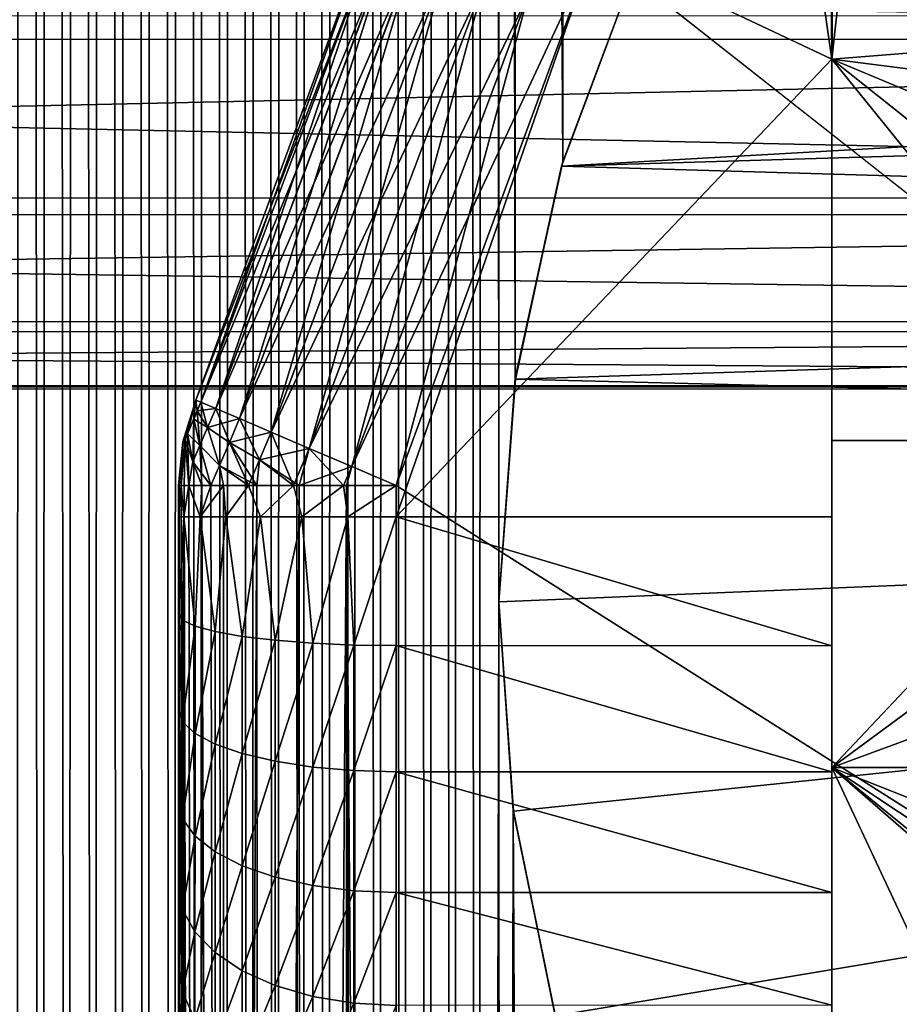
# Model space of a CAD drawing. Header units: metres. Extents: x -205 to 205, y -104 to 104.
# Tile 310 of 656: x -65.33 to -61.29, y -26.81 to -22.29. Entities that reach past the tile are written whole.
import ezdxf

# ---------------------------------------------------------------- set-up
doc = ezdxf.new("R2010")
doc.units = ezdxf.units.M
doc.layers.add('solid_01_2-CONSUMER_EHM_BOX_SW0001', color=7, linetype='CONTINUOUS')

msp = doc.modelspace()

# ---------------------------------------------------------------- linework, layer by layer
at = {"layer": 'solid_01_2-CONSUMER_EHM_BOX_SW0001'}
for points in [[(-200.010849, -74.958488), (-200.010773, 75.041512), (-0.010778, 75.04142)], [(-0.010849, -74.95858), (-200.010849, -74.958488), (-0.010778, 75.04142)], [(-63.227314, -57.825661, 1.5), (-63.18972, 57.924801, 1.5), (-63.302124, 57.875645, 1.5)], [(-63.130272, -24.958551, 1.5), (-63.18972, 57.924801, 1.5), (-63.227314, -57.825661, 1.5)], [(-63.130272, -24.958551, 1.5), (-63.130245, 25.041449, 1.5), (-63.18972, 57.924801, 1.5)], [(-63.339794, -57.777302, 1.5), (-63.302124, 57.875645, 1.5), (-63.41605, 57.828674, 1.5)], [(-63.339794, -57.777302, 1.5), (-63.227314, -57.825661, 1.5), (-63.302124, 57.875645, 1.5)], [(-63.453678, -57.731083, 1.5), (-63.41605, 57.828674, 1.5), (-63.531235, 57.783974, 1.5)], [(-63.453678, -57.731083, 1.5), (-63.339794, -57.777302, 1.5), (-63.41605, 57.828674, 1.5)], [(-63.568714, -57.687134, 1.5), (-63.531235, 57.783974, 1.5), (-63.64743, 57.74165, 1.5)], [(-63.568714, -57.687134, 1.5), (-63.453678, -57.731083, 1.5), (-63.531235, 57.783974, 1.5)], [(-63.684654, -57.645576, 1.5), (-63.64743, 57.74165, 1.5), (-63.764381, 57.701786, 1.5)], [(-63.684654, -57.645576, 1.5), (-63.568714, -57.687134, 1.5), (-63.64743, 57.74165, 1.5)], [(-63.801247, -57.606537, 1.5), (-63.764381, 57.701786, 1.5), (-63.881828, 57.664486, 1.5)], [(-63.801247, -57.606537, 1.5), (-63.684654, -57.645576, 1.5), (-63.764381, 57.701786, 1.5)], [(-64.035385, -57.536526, 1.5), (-63.999519, 57.629837, 1.5), (-64.117195, 57.597942, 1.5)], [(-64.035385, -57.536526, 1.5), (-63.91824, -57.570145, 1.5), (-63.999519, 57.629837, 1.5)], [(-63.91824, -57.570145, 1.5), (-63.881828, 57.664486, 1.5), (-63.999519, 57.629837, 1.5)], [(-63.91824, -57.570145, 1.5), (-63.801247, -57.606537, 1.5), (-63.881828, 57.664486, 1.5)], [(-64.152428, -57.505802, 1.5), (-64.117195, 57.597942, 1.5), (-64.234612, 57.56889, 1.5)], [(-64.152428, -57.505802, 1.5), (-64.035385, -57.536526, 1.5), (-64.117195, 57.597942, 1.5)], [(-64.388405, -57.452415, 1.5), (-64.352173, 57.542591, 1.5), (-64.470413, 57.518883, 1.5)], [(-64.388405, -57.452415, 1.5), (-64.269905, -57.47784, 1.5), (-64.352173, 57.542591, 1.5)], [(-64.269905, -57.47784, 1.5), (-64.234612, 57.56889, 1.5), (-64.352173, 57.542591, 1.5)], [(-64.269905, -57.47784, 1.5), (-64.152428, -57.505802, 1.5), (-64.234612, 57.56889, 1.5)], [(-64.627785, -57.409229, 1.5), (-64.589233, 57.497772, 1.5), (-64.708534, 57.479252, 1.5)], [(-64.627785, -57.409229, 1.5), (-64.507759, -57.429543, 1.5), (-64.589233, 57.497772, 1.5)], [(-64.507759, -57.429543, 1.5), (-64.470413, 57.518883, 1.5), (-64.589233, 57.497772, 1.5)], [(-64.507759, -57.429543, 1.5), (-64.388405, -57.452415, 1.5), (-64.470413, 57.518883, 1.5)], [(-64.99028, -57.363693, 1.5), (-64.948174, 57.449982, 1.5), (-65.068321, 57.439236, 1.5)], [(-64.99028, -57.363693, 1.5), (-64.869217, -57.376293, 1.5), (-64.948174, 57.449982, 1.5)], [(-64.869217, -57.376293, 1.5), (-64.828217, 57.463322, 1.5), (-64.948174, 57.449982, 1.5)], [(-64.869217, -57.376293, 1.5), (-64.748329, -57.391476, 1.5), (-64.828217, 57.463322, 1.5)], [(-64.748329, -57.391476, 1.5), (-64.708534, 57.479252, 1.5), (-64.828217, 57.463322, 1.5)], [(-64.748329, -57.391476, 1.5), (-64.627785, -57.409229, 1.5), (-64.708534, 57.479252, 1.5)], [(-65.352806, -57.341442, 1.5), (-65.308762, 57.425507, 1.5), (-65.428864, 57.422527, 1.5)], [(-65.352806, -57.341442, 1.5), (-65.232239, -57.34626, 1.5), (-65.308762, 57.425507, 1.5)], [(-65.232239, -57.34626, 1.5), (-65.188545, 57.431076, 1.5), (-65.308762, 57.425507, 1.5)], [(-65.232239, -57.34626, 1.5), (-65.111343, -57.35368, 1.5), (-65.188545, 57.431076, 1.5)], [(-65.111343, -57.35368, 1.5), (-65.068321, 57.439236, 1.5), (-65.188545, 57.431076, 1.5)], [(-65.111343, -57.35368, 1.5), (-64.99028, -57.363693, 1.5), (-65.068321, 57.439236, 1.5)], [(-43.000031, 37.541439, 75), (-62.692566, -21.952003, 75), (-43.000065, -37.458561, 75)], [(-63.130272, -24.958551, 1.5), (-63.05542, -23.931942, 1.5), (-63.130245, 25.041449, 1.5)], [(-63.05542, -23.931942, 1.5), (-63.055607, 24.013735, 1.5), (-63.130245, 25.041449, 1.5)], [(-62.837341, -22.938663, 1.5), (-62.835201, 23.015438, 1.5), (-63.055607, 24.013735, 1.5)], [(-63.05542, -23.931942, 1.5), (-62.837341, -22.938663, 1.5), (-63.055607, 24.013735, 1.5)], [(-62.837341, -22.938663, 1.5), (-62.476864, -21.98097, 1.5), (-62.835201, 23.015438, 1.5)], [(-61.601665, -22.467714, 63.099998), (-61.647289, -16.835575, 63.099998), (-61.51395, -14.217742, 63.099998)], [(-61.57655, -22.245079, 63.099998), (-61.601665, -22.467714, 63.099998), (-61.51395, -14.217742, 63.099998)], [(-61.601665, -22.467714, 63.099998), (-62.041515, -19.426908, 63.099998), (-61.647289, -16.835575, 63.099998)], [(-61.601665, -22.467714, 63.099998), (-62.69257, -21.952019, 63.099998), (-62.041515, -19.426908, 63.099998)], [(-46.50338, -22.377836, 13.282969), (-84.50338, -22.372396, 13.28297), (-84.503227, -21.306595, 10.87696)], [(-46.50338, -22.377836, 13.282969), (-84.503227, -21.306595, 10.87696), (-46.503227, -21.312035, 10.87696)], [(-64.5215, -24.031523, 64.099998), (-64.5215, -24.031523, 74), (-63.65007, -21.666704, 74)], [(-63.711449, -21.941311, 74.221428), (-63.65007, -21.666704, 74), (-64.5215, -24.031523, 74)], [(-63.65007, -21.666704, 64.099998), (-64.5215, -24.031523, 64.099998), (-63.65007, -21.666704, 74)], [(-64.498672, -24.041269, 63.878574), (-64.5215, -24.031523, 64.099998), (-63.65007, -21.666704, 64.099998)], [(-63.711422, -21.94132, 63.878452), (-64.498672, -24.041269, 63.878574), (-63.65007, -21.666704, 64.099998)], [(-63.711449, -21.941311, 74.221428), (-64.5215, -24.031523, 74), (-64.498672, -24.041269, 74.221428)], [(-63.641235, -21.9641, 74.433075), (-63.711449, -21.941311, 74.221428), (-64.498672, -24.041269, 74.221428)], [(-64.430779, -24.070251, 63.666924), (-64.498672, -24.041269, 63.878574), (-63.711422, -21.94132, 63.878452)], [(-63.641235, -21.9641, 74.433075), (-64.498672, -24.041269, 74.221428), (-64.430779, -24.070251, 74.433075)], [(-63.641186, -21.964117, 63.666813), (-64.430779, -24.070251, 63.666924), (-63.711422, -21.94132, 63.878452)], [(-63.527946, -22.00087, 74.622963), (-63.641235, -21.9641, 74.433075), (-64.430779, -24.070251, 74.433075)], [(-64.321243, -24.117016, 63.477036), (-64.430779, -24.070251, 63.666924), (-63.641186, -21.964117, 63.666813)], [(-63.527874, -22.000895, 63.47694), (-64.321243, -24.117016, 63.477036), (-63.641186, -21.964117, 63.666813)], [(-63.806458, -24.336781, 74.97493), (-63.601807, -24.424149, 75), (-62.692566, -21.952003, 75)], [(-62.995556, -22.173666, 74.97493), (-63.806458, -24.336781, 74.97493), (-62.692566, -21.952003, 75)], [(-63.601814, -24.567886, 63.099998), (-63.601807, -24.424149, 63.099998), (-62.69257, -21.952019, 63.099998)], [(-61.601665, -22.467714, 63.099998), (-63.601814, -24.567886, 63.099998), (-62.69257, -21.952019, 63.099998)], [(-43.000065, -37.458561, 75), (-62.692566, -21.952003, 75), (-63.601807, -24.424149, 75)], [(-62.995441, -22.173702, 63.125046), (-62.69257, -21.952019, 63.099998), (-63.601807, -24.424149, 63.099998)], [(-63.527946, -22.00087, 74.622963), (-64.430779, -24.070251, 74.433075), (-64.321243, -24.117016, 74.622963)], [(-63.377274, -22.049772, 74.781555), (-63.527946, -22.00087, 74.622963), (-64.321243, -24.117016, 74.622963)], [(-64.175552, -24.179213, 63.318447), (-64.321243, -24.117016, 63.477036), (-63.527874, -22.000895, 63.47694)], [(-63.377182, -22.049803, 63.318371), (-64.175552, -24.179213, 63.318447), (-63.527874, -22.000895, 63.47694)], [(-62.490791, -22.015696, 1.571667), (-62.476864, -21.98097, 1.5), (-62.837341, -22.938663, 1.5)], [(-63.377274, -22.049772, 74.781555), (-64.321243, -24.117016, 74.622963), (-64.175552, -24.179213, 74.781555)], [(-63.196789, -22.108353, 74.900871), (-63.377274, -22.049772, 74.781555), (-64.175552, -24.179213, 74.781555)], [(-64.00103, -24.253716, 63.199127), (-64.175552, -24.179213, 63.318447), (-63.377182, -22.049803, 63.318371)], [(-63.196682, -22.108387, 63.199074), (-64.00103, -24.253716, 63.199127), (-63.377182, -22.049803, 63.318371)], [(-62.843452, -22.957897, 1.571667), (-62.490791, -22.015696, 1.571667), (-62.837341, -22.938663, 1.5)], [(-62.843452, -22.957897, 1.571667), (-49.447151, -22.200897, 1.571667), (-62.490791, -22.015696, 1.571667)], [(-63.196789, -22.108353, 74.900871), (-64.175552, -24.179213, 74.781555), (-64.00103, -24.253716, 74.900871)], [(-63.196789, -22.108353, 74.900871), (-64.00103, -24.253716, 74.900871), (-62.995556, -22.173666, 74.97493)], [(-63.196682, -22.108387, 63.199074), (-63.806458, -24.336781, 63.125072), (-64.00103, -24.253716, 63.199127)], [(-63.196682, -22.108387, 63.199074), (-62.995441, -22.173702, 63.125046), (-63.806458, -24.336781, 63.125072)], [(-62.995556, -22.173666, 74.97493), (-64.00103, -24.253716, 74.900871), (-63.806458, -24.336781, 74.97493)], [(-63.806458, -24.336781, 63.125072), (-62.995441, -22.173702, 63.125046), (-63.601807, -24.424149, 63.099998)], [(-62.843452, -22.957897, 1.571667), (-46.465939, -22.466154, 1.571667), (-49.447151, -22.200897, 1.571667)], [(-46.503365, -22.27153, 31.292591), (-84.503365, -22.26609, 31.292589), (-84.503487, -23.101463, 28.797497)], [(-46.503365, -22.27153, 31.292591), (-84.503487, -23.101463, 28.797497), (-46.503483, -23.106903, 28.797499)], [(-61.601665, -22.467714, 72), (-61.601665, -22.467714, 63.099998), (-61.57655, -22.245079, 63.099998)], [(-61.601665, -22.467714, 72), (-61.57655, -22.245079, 63.099998), (-61.57655, -22.245079, 72)], [(-61.601665, -22.467714, 72), (-61.57655, -22.245079, 72), (-59.296726, -22.283669, 72)], [(-61.601665, -22.467714, 72), (-59.296726, -22.283669, 72), (-59.609226, -22.721058, 72)], [(-46.503494, -23.183683, 15.787713), (-84.503494, -23.178244, 15.787714), (-84.50338, -22.372396, 13.28297)], [(-46.503494, -23.183683, 15.787713), (-84.50338, -22.372396, 13.28297), (-46.50338, -22.377836, 13.282969)], [(-61.601665, -22.467714, 63.099998), (-61.601814, -24.568029, 63.099998), (-63.601814, -24.567886, 63.099998)], [(-62.843452, -22.957897, 1.571667), (-47.018356, -23.422529, 1.571667), (-46.465939, -22.466154, 1.571667)], [(-61.601791, -24.217714, 69), (-61.601814, -24.568029, 63.099998), (-61.601665, -22.467714, 63.099998)], [(-61.601791, -24.217714, 72), (-61.601791, -24.217714, 69), (-61.601665, -22.467714, 63.099998)], [(-61.601791, -24.217714, 72), (-61.601665, -22.467714, 63.099998), (-61.601665, -22.467714, 72)], [(-61.601791, -24.217714, 72), (-61.601665, -22.467714, 72), (-60.185089, -24.217815, 72)], [(-61.601665, -22.467714, 72), (-59.609226, -22.721058, 72), (-59.863941, -23.194233, 72)], [(-61.601665, -22.467714, 72), (-59.863941, -23.194233, 72), (-60.056915, -23.695766, 72)], [(-61.601665, -22.467714, 72), (-60.056915, -23.695766, 72), (-60.185089, -24.217815, 72)], [(-62.843452, -22.957897, 1.571667), (-62.837341, -22.938663, 1.5), (-63.05542, -23.931942, 1.5)], [(-63.054001, -23.935316, 1.571667), (-62.843452, -22.957897, 1.571667), (-63.05542, -23.931942, 1.5)], [(-63.054001, -23.935316, 1.571667), (-47.018356, -23.422529, 1.571667), (-62.843452, -22.957897, 1.571667)], [(-46.503483, -23.106903, 28.797499), (-84.503487, -23.101463, 28.797497), (-84.503563, -23.668903, 26.22806)], [(-46.503483, -23.106903, 28.797499), (-84.503563, -23.668903, 26.22806), (-46.503567, -23.674343, 26.228064)], [(-46.503571, -23.720711, 18.363434), (-84.503571, -23.715269, 18.363434), (-84.503494, -23.178244, 15.787714)], [(-46.503571, -23.720711, 18.363434), (-84.503494, -23.178244, 15.787714), (-46.503494, -23.183683, 15.787713)], [(-63.054001, -23.935316, 1.571667), (-47.685936, -24.321066, 1.571667), (-47.018356, -23.422529, 1.571667)], [(-46.503567, -23.674343, 26.228064), (-84.503563, -23.668903, 26.22806), (-84.503609, -23.962017, 23.613052)], [(-46.503567, -23.674343, 26.228064), (-84.503609, -23.962017, 23.613052), (-46.503609, -23.967457, 23.613052)], [(-46.503609, -23.98296, 20.981565), (-84.503609, -23.97752, 20.981565), (-84.503571, -23.715269, 18.363434)], [(-46.503609, -23.98296, 20.981565), (-84.503571, -23.715269, 18.363434), (-46.503571, -23.720711, 18.363434)], [(-63.054001, -23.935316, 1.571667), (-63.05542, -23.931942, 1.5), (-63.130272, -24.958551, 1.5)], [(-63.130272, -24.958551, 1.571667), (-63.054001, -23.935316, 1.571667), (-63.130272, -24.958551, 1.5)], [(-63.130272, -24.958551, 1.571667), (-47.685936, -24.321066, 1.571667), (-63.054001, -23.935316, 1.571667)], [(-46.503609, -23.967457, 23.613052), (-84.503609, -23.962017, 23.613052), (-84.503609, -23.97752, 20.981565)], [(-46.503609, -23.967457, 23.613052), (-84.503609, -23.97752, 20.981565), (-46.503609, -23.98296, 20.981565)], [(-64.583939, -24.241001, 64.056801), (-64.5215, -24.031523, 64.099998), (-64.570961, -24.210594, 63.976982)], [(-64.58152, -24.223736, 64.099998), (-64.5215, -24.031523, 64.099998), (-64.583939, -24.241001, 64.056801)], [(-64.58152, -24.223736, 64.099998), (-64.5215, -24.031523, 74), (-64.5215, -24.031523, 64.099998)], [(-64.58152, -24.223736, 74), (-64.5215, -24.031523, 74), (-64.58152, -24.223736, 64.099998)], [(-64.570961, -24.210594, 74.123016), (-64.5215, -24.031523, 74), (-64.58152, -24.223736, 74)], [(-64.56015, -24.185268, 74.15657), (-64.5215, -24.031523, 74), (-64.570961, -24.210594, 74.123016)], [(-64.570961, -24.210594, 63.976982), (-64.5215, -24.031523, 64.099998), (-64.531944, -24.1192, 63.895428)], [(-64.515633, -24.080997, 74.217171), (-64.5215, -24.031523, 74), (-64.56015, -24.185268, 74.15657)], [(-64.531944, -24.1192, 63.895428), (-64.5215, -24.031523, 64.099998), (-64.498672, -24.041269, 63.878574)], [(-64.531944, -24.1192, 63.895428), (-64.498672, -24.041269, 63.878574), (-64.467957, -24.157339, 63.677402)], [(-64.498672, -24.041269, 74.221428), (-64.5215, -24.031523, 74), (-64.515633, -24.080997, 74.217171)], [(-64.498672, -24.041269, 74.221428), (-64.515633, -24.080997, 74.217171), (-64.430779, -24.070251, 74.433075)], [(-64.467957, -24.157339, 63.677402), (-64.498672, -24.041269, 63.878574), (-64.430779, -24.070251, 63.666924)], [(-64.515633, -24.080997, 74.217171), (-64.56015, -24.185268, 74.15657), (-64.503342, -24.240211, 74.39167)], [(-64.515633, -24.080997, 74.217171), (-64.467957, -24.157339, 74.4226), (-64.430779, -24.070251, 74.433075)], [(-64.515633, -24.080997, 74.217171), (-64.503342, -24.240211, 74.39167), (-64.467957, -24.157339, 74.4226)], [(-64.467957, -24.157339, 63.677402), (-64.430779, -24.070251, 63.666924), (-64.367973, -24.226482, 63.488514)], [(-64.430779, -24.070251, 74.433075), (-64.467957, -24.157339, 74.4226), (-64.321243, -24.117016, 74.622963)], [(-64.367973, -24.226482, 63.488514), (-64.430779, -24.070251, 63.666924), (-64.321243, -24.117016, 63.477036)], [(-64.570961, -24.210594, 63.976982), (-64.531944, -24.1192, 63.895428), (-64.53521, -24.314859, 63.758217)], [(-64.531944, -24.1192, 63.895428), (-64.503342, -24.240211, 63.708332), (-64.53521, -24.314859, 63.758217)], [(-64.531944, -24.1192, 63.895428), (-64.467957, -24.157339, 63.677402), (-64.503342, -24.240211, 63.708332)], [(-64.467957, -24.157339, 74.4226), (-64.367973, -24.226482, 74.611488), (-64.321243, -24.117016, 74.622963)], [(-64.367973, -24.226482, 63.488514), (-64.321243, -24.117016, 63.477036), (-64.229416, -24.305387, 63.330585)], [(-64.321243, -24.117016, 74.622963), (-64.367973, -24.226482, 74.611488), (-64.175552, -24.179213, 74.781555)], [(-64.229416, -24.305387, 63.330585), (-64.321243, -24.117016, 63.477036), (-64.175552, -24.179213, 63.318447)], [(-64.503342, -24.240211, 63.708332), (-64.467957, -24.157339, 63.677402), (-64.412979, -24.331915, 63.522518)], [(-64.467957, -24.157339, 74.4226), (-64.503342, -24.240211, 74.39167), (-64.412979, -24.331915, 74.577484)], [(-64.467957, -24.157339, 63.677402), (-64.367973, -24.226482, 63.488514), (-64.412979, -24.331915, 63.522518)], [(-64.467957, -24.157339, 74.4226), (-64.412979, -24.331915, 74.577484), (-64.367973, -24.226482, 74.611488)], [(-64.367973, -24.226482, 74.611488), (-64.229416, -24.305387, 74.769417), (-64.175552, -24.179213, 74.781555)], [(-64.229416, -24.305387, 63.330585), (-64.175552, -24.179213, 63.318447), (-64.073807, -24.424116, 63.218403)], [(-64.175552, -24.179213, 74.781555), (-64.229416, -24.305387, 74.769417), (-64.00103, -24.253716, 74.900871)], [(-64.073807, -24.424116, 63.218403), (-64.175552, -24.179213, 63.318447), (-64.00103, -24.253716, 63.199127)], [(-64.58152, -24.223736, 74), (-64.601807, -24.424078, 64.099998), (-64.601807, -24.424078, 74)], [(-64.58152, -24.223736, 64.099998), (-64.583939, -24.241001, 64.056801), (-64.601807, -24.424078, 64.099998)], [(-64.58152, -24.223736, 74), (-64.58152, -24.223736, 64.099998), (-64.601807, -24.424078, 64.099998)], [(-64.598526, -24.424078, 74.080902), (-64.58152, -24.223736, 74), (-64.601807, -24.424078, 74)], [(-64.58152, -24.223736, 74), (-64.598526, -24.424078, 74.080902), (-64.589485, -24.424078, 74.156464)], [(-64.570961, -24.210594, 63.976982), (-64.554886, -24.42408, 63.797279), (-64.589485, -24.424078, 63.943535)], [(-64.583939, -24.241001, 64.056801), (-64.570961, -24.210594, 63.976982), (-64.589485, -24.424078, 63.943535)], [(-64.570961, -24.210594, 74.123016), (-64.589485, -24.424078, 74.156464), (-64.575058, -24.42408, 74.229752)], [(-64.570961, -24.210594, 74.123016), (-64.58152, -24.223736, 74), (-64.589485, -24.424078, 74.156464)], [(-64.570961, -24.210594, 74.123016), (-64.575058, -24.42408, 74.229752), (-64.554886, -24.42408, 74.302719)], [(-64.56015, -24.185268, 74.15657), (-64.570961, -24.210594, 74.123016), (-64.554886, -24.42408, 74.302719)], [(-64.570961, -24.210594, 63.976982), (-64.53521, -24.314859, 63.758217), (-64.554886, -24.42408, 63.797279)], [(-64.56015, -24.185268, 74.15657), (-64.554886, -24.42408, 74.302719), (-64.53521, -24.314859, 74.341782)], [(-64.56015, -24.185268, 74.15657), (-64.53521, -24.314859, 74.341782), (-64.503342, -24.240211, 74.39167)], [(-61.601898, -25.717714, 69), (-61.601814, -24.568029, 63.099998), (-61.601791, -24.217714, 69)], [(-61.601898, -25.717714, 69), (-61.601791, -24.217714, 69), (-60.185089, -24.217815, 68.423553)], [(-61.601898, -25.717714, 69), (-60.185089, -24.217815, 68.423553), (-60.244434, -24.717257, 68.447685)], [(-61.601791, -24.217714, 72), (-60.185089, -24.217815, 68.423553), (-61.601791, -24.217714, 69)], [(-61.601791, -24.217714, 72), (-60.185089, -24.217815, 72), (-60.185089, -24.217815, 68.423553)], [(-64.598526, -24.424078, 64.019096), (-64.601807, -24.424078, 64.099998), (-64.583939, -24.241001, 64.056801)], [(-64.589485, -24.424078, 63.943535), (-64.598526, -24.424078, 64.019096), (-64.583939, -24.241001, 64.056801)], [(-64.493919, -24.424086, 63.648193), (-64.53521, -24.314859, 63.758217), (-64.503342, -24.240211, 63.708332)], [(-64.503342, -24.240211, 74.39167), (-64.53521, -24.314859, 74.341782), (-64.453079, -24.424088, 74.524727)], [(-64.503342, -24.240211, 63.708332), (-64.412979, -24.331915, 63.522518), (-64.453079, -24.424088, 63.575275)], [(-64.493919, -24.424086, 63.648193), (-64.503342, -24.240211, 63.708332), (-64.453079, -24.424088, 63.575275)], [(-64.503342, -24.240211, 74.39167), (-64.453079, -24.424088, 74.524727), (-64.412979, -24.331915, 74.577484)], [(-64.412979, -24.331915, 63.522518), (-64.367973, -24.226482, 63.488514), (-64.280418, -24.424101, 63.365501)], [(-64.367973, -24.226482, 74.611488), (-64.412979, -24.331915, 74.577484), (-64.241936, -24.424103, 74.768265)], [(-64.367973, -24.226482, 63.488514), (-64.229416, -24.305387, 63.330585), (-64.280418, -24.424101, 63.365501)], [(-64.367973, -24.226482, 74.611488), (-64.241936, -24.424103, 74.768265), (-64.229416, -24.305387, 74.769417)], [(-64.229416, -24.305387, 74.769417), (-64.04734, -24.424118, 74.895264), (-64.00103, -24.253716, 74.900871)], [(-64.073807, -24.424116, 63.218403), (-64.00103, -24.253716, 63.199127), (-63.843777, -24.424131, 63.129715)], [(-64.00103, -24.253716, 74.900871), (-64.04734, -24.424118, 74.895264), (-63.806458, -24.336781, 74.97493)], [(-63.843777, -24.424131, 63.129715), (-64.00103, -24.253716, 63.199127), (-63.806458, -24.336781, 63.125072)], [(-64.493919, -24.424086, 63.648193), (-64.554886, -24.42408, 63.797279), (-64.53521, -24.314859, 63.758217)], [(-64.53521, -24.314859, 74.341782), (-64.554886, -24.42408, 74.302719), (-64.493919, -24.424086, 74.451805)], [(-64.53521, -24.314859, 74.341782), (-64.493919, -24.424086, 74.451805), (-64.453079, -24.424088, 74.524727)], [(-64.280418, -24.424101, 63.365501), (-64.229416, -24.305387, 63.330585), (-64.073807, -24.424116, 63.218403)], [(-64.229416, -24.305387, 74.769417), (-64.241936, -24.424103, 74.768265), (-64.04734, -24.424118, 74.895264)], [(-64.395149, -24.424091, 63.491222), (-64.453079, -24.424088, 63.575275), (-64.412979, -24.331915, 63.522518)], [(-64.412979, -24.331915, 74.577484), (-64.453079, -24.424088, 74.524727), (-64.395149, -24.424091, 74.60878)], [(-64.395149, -24.424091, 63.491222), (-64.412979, -24.331915, 63.522518), (-64.280418, -24.424101, 63.365501)], [(-64.412979, -24.331915, 74.577484), (-64.395149, -24.424091, 74.60878), (-64.241936, -24.424103, 74.768265)], [(-64.04734, -24.424118, 74.895264), (-63.830971, -24.424133, 74.973389), (-63.806458, -24.336781, 74.97493)], [(-63.843777, -24.424131, 63.129715), (-63.806458, -24.336781, 63.125072), (-63.601807, -24.424149, 63.099998)], [(-63.806458, -24.336781, 74.97493), (-63.830971, -24.424133, 74.973389), (-63.601807, -24.424149, 75)], [(-63.063656, -25.918255, 1.571667), (-47.685936, -24.321066, 1.571667), (-63.130272, -24.958551, 1.571667)], [(-62.871479, -26.857885, 1.571667), (-47.685936, -24.321066, 1.571667), (-63.063656, -25.918255, 1.571667)], [(-62.55426, -27.763144, 1.571667), (-47.685936, -24.321066, 1.571667), (-62.871479, -26.857885, 1.571667)], [(-62.117027, -28.618027, 1.571667), (-47.685936, -24.321066, 1.571667), (-62.55426, -27.763144, 1.571667)], [(-61.569054, -29.407442, 1.571667), (-47.685936, -24.321066, 1.571667), (-62.117027, -28.618027, 1.571667)], [(-60.918617, -30.115208, 1.571667), (-47.685936, -24.321066, 1.571667), (-61.569054, -29.407442, 1.571667)], [(-64.603973, -54.567497, 70), (-64.603973, -54.567497, 74), (-64.601807, -24.424078, 74)], [(-64.578896, -54.567501, 74.222519), (-64.601807, -24.424078, 74), (-64.603973, -54.567497, 74)], [(-64.602448, -33.367184, 70), (-64.603973, -54.567497, 70), (-64.601807, -24.424078, 74)], [(-64.602394, -32.632153, 69.946754), (-64.602448, -33.367184, 70), (-64.601807, -24.424078, 74)], [(-64.602341, -31.911745, 69.78791), (-64.602394, -32.632153, 69.946754), (-64.601807, -24.424078, 74)], [(-64.602295, -31.221788, 69.526802), (-64.602341, -31.911745, 69.78791), (-64.601807, -24.424078, 74)], [(-64.602249, -30.576723, 69.168877), (-64.602295, -31.221788, 69.526802), (-64.601807, -24.424078, 74)], [(-64.602203, -29.990046, 68.721642), (-64.602249, -30.576723, 69.168877), (-64.601807, -24.424078, 74)], [(-64.602165, -29.476416, 68.197258), (-64.602203, -29.990046, 68.721642), (-64.601807, -24.424078, 74)], [(-64.602165, -29.476416, 68.197258), (-64.601807, -24.424078, 74), (-64.601982, -26.932791, 65.195786)], [(-64.601807, -24.424078, 74), (-64.601959, -26.620619, 64.877068), (-64.601982, -26.932791, 65.195786)], [(-64.601807, -24.424078, 74), (-64.601959, -26.553452, 64.819412), (-64.601959, -26.620619, 64.877068)], [(-64.601807, -24.424078, 74), (-64.601936, -26.264004, 64.605209), (-64.601959, -26.553452, 64.819412)], [(-64.601807, -24.424078, 74), (-64.601929, -26.111229, 64.511536), (-64.601936, -26.264004, 64.605209)], [(-64.601807, -24.424078, 74), (-64.601906, -25.871878, 64.387634), (-64.601929, -26.111229, 64.511536)], [(-64.601807, -24.424078, 74), (-64.601891, -25.620981, 64.284386), (-64.601906, -25.871878, 64.387634)], [(-64.601807, -24.424078, 74), (-64.601875, -25.452463, 64.228912), (-64.601891, -25.620981, 64.284386)], [(-64.601807, -24.424078, 74), (-64.601852, -25.100197, 64.146065), (-64.601875, -25.452463, 64.228912)], [(-64.601807, -24.424078, 74), (-64.601845, -25.014563, 64.132355), (-64.601852, -25.100197, 64.146065)], [(-64.601807, -24.424078, 74), (-64.601814, -24.567814, 64.099998), (-64.601845, -25.014563, 64.132355)], [(-64.601807, -24.424078, 74), (-64.601807, -24.424078, 64.099998), (-64.601814, -24.567814, 64.099998)], [(-64.598526, -24.424078, 64.019096), (-64.601814, -24.567814, 64.099998), (-64.601807, -24.424078, 64.099998)], [(-64.576744, -24.567816, 63.87748), (-64.601814, -24.567814, 64.099998), (-64.589485, -24.424078, 63.943535)], [(-64.589485, -24.424078, 63.943535), (-64.601814, -24.567814, 64.099998), (-64.598526, -24.424078, 64.019096)], [(-64.578896, -54.567501, 74.222519), (-64.598526, -24.424078, 74.080902), (-64.601807, -24.424078, 74)], [(-64.578896, -54.567501, 74.222519), (-64.589485, -24.424078, 74.156464), (-64.598526, -24.424078, 74.080902)], [(-64.575058, -24.42408, 63.870251), (-64.589485, -24.424078, 63.943535), (-64.554886, -24.42408, 63.797279)], [(-64.576744, -24.567816, 63.87748), (-64.589485, -24.424078, 63.943535), (-64.575058, -24.42408, 63.870251)], [(-64.578896, -54.567501, 74.222519), (-64.575058, -24.42408, 74.229752), (-64.589485, -24.424078, 74.156464)], [(-64.578896, -54.567501, 74.222519), (-64.504845, -54.567505, 74.43409), (-64.575058, -24.42408, 74.229752)], [(-64.576744, -24.567816, 63.87748), (-64.575058, -24.42408, 63.870251), (-64.554886, -24.42408, 63.797279)], [(-64.576744, -24.567816, 63.87748), (-64.554886, -24.42408, 63.797279), (-64.502785, -24.567822, 63.666115)], [(-64.504845, -54.567505, 74.43409), (-64.554886, -24.42408, 74.302719), (-64.575058, -24.42408, 74.229752)], [(-64.502785, -24.567822, 63.666115), (-64.554886, -24.42408, 63.797279), (-64.493919, -24.424086, 63.648193)], [(-64.504845, -54.567505, 74.43409), (-64.493919, -24.424086, 74.451805), (-64.554886, -24.42408, 74.302719)], [(-64.504845, -54.567505, 74.43409), (-64.385521, -54.567516, 74.62384), (-64.493919, -24.424086, 74.451805)], [(-64.502785, -24.567822, 63.666115), (-64.493919, -24.424086, 63.648193), (-64.453079, -24.424088, 63.575275)], [(-64.502785, -24.567822, 63.666115), (-64.453079, -24.424088, 63.575275), (-64.395149, -24.424091, 63.491222)], [(-64.502785, -24.567822, 63.666115), (-64.395149, -24.424091, 63.491222), (-64.383644, -24.567829, 63.476509)], [(-64.385521, -54.567516, 74.62384), (-64.453079, -24.424088, 74.524727), (-64.493919, -24.424086, 74.451805)], [(-64.385521, -54.567516, 74.62384), (-64.395149, -24.424091, 74.60878), (-64.453079, -24.424088, 74.524727)], [(-64.383644, -24.567829, 63.476509), (-64.395149, -24.424091, 63.491222), (-64.280418, -24.424101, 63.365501)], [(-64.385521, -54.567516, 74.62384), (-64.241936, -24.424103, 74.768265), (-64.395149, -24.424091, 74.60878)], [(-64.385521, -54.567516, 74.62384), (-64.226936, -54.567528, 74.782249), (-64.241936, -24.424103, 74.768265)], [(-64.383644, -24.567829, 63.476509), (-64.280418, -24.424101, 63.365501), (-64.225304, -24.567841, 63.318169)], [(-64.225304, -24.567841, 63.318169), (-64.280418, -24.424101, 63.365501), (-64.073807, -24.424116, 63.218403)], [(-64.226936, -54.567528, 74.782249), (-64.04734, -24.424118, 74.895264), (-64.241936, -24.424103, 74.768265)], [(-64.226936, -54.567528, 74.782249), (-64.037048, -54.567539, 74.90136), (-64.04734, -24.424118, 74.895264)], [(-64.225304, -24.567841, 63.318169), (-64.073807, -24.424116, 63.218403), (-64.035698, -24.567856, 63.199032)], [(-64.035698, -24.567856, 63.199032), (-64.073807, -24.424116, 63.218403), (-63.843777, -24.424131, 63.129715)], [(-64.037048, -54.567539, 74.90136), (-63.830971, -24.424133, 74.973389), (-64.04734, -24.424118, 74.895264)], [(-64.037048, -54.567539, 74.90136), (-63.825397, -54.567554, 74.975174), (-63.830971, -24.424133, 74.973389)], [(-64.035698, -24.567856, 63.199032), (-63.843777, -24.424131, 63.129715), (-63.824337, -24.567869, 63.125072)], [(-63.824337, -24.567869, 63.125072), (-63.843777, -24.424131, 63.129715), (-63.601807, -24.424149, 63.099998)], [(-63.830971, -24.424133, 74.973389), (-63.60397, -54.56757, 75), (-63.601807, -24.424149, 75)], [(-63.825397, -54.567554, 74.975174), (-63.60397, -54.56757, 75), (-63.830971, -24.424133, 74.973389)], [(-63.824337, -24.567869, 63.125072), (-63.601807, -24.424149, 63.099998), (-63.601814, -24.567886, 63.099998)], [(-43.000065, -37.458561, 75), (-63.601807, -24.424149, 75), (-63.60397, -54.56757, 75)], [(-64.576744, -24.567816, 63.87748), (-64.601845, -25.014563, 64.132355), (-64.601814, -24.567814, 64.099998)], [(-64.576744, -24.567816, 63.87748), (-64.582634, -25.042725, 63.939312), (-64.601845, -25.014563, 64.132355)], [(-64.576744, -24.567816, 63.87748), (-64.525734, -25.069767, 63.753677), (-64.582634, -25.042725, 63.939312)], [(-64.576744, -24.567816, 63.87748), (-64.502785, -24.567822, 63.666115), (-64.525734, -25.069767, 63.753677)], [(-64.502785, -24.567822, 63.666115), (-64.433319, -25.09469, 63.582596), (-64.525734, -25.069767, 63.753677)], [(-64.502785, -24.567822, 63.666115), (-64.383644, -24.567829, 63.476509), (-64.433319, -25.09469, 63.582596)], [(-64.383644, -24.567829, 63.476509), (-64.30896, -25.116539, 63.432644), (-64.433319, -25.09469, 63.582596)], [(-64.383644, -24.567829, 63.476509), (-64.225304, -24.567841, 63.318169), (-64.30896, -25.116539, 63.432644)], [(-64.225304, -24.567841, 63.318169), (-64.157425, -25.134474, 63.309578), (-64.30896, -25.116539, 63.432644)], [(-64.225304, -24.567841, 63.318169), (-64.035698, -24.567856, 63.199032), (-64.157425, -25.134474, 63.309578)], [(-64.035698, -24.567856, 63.199032), (-63.984539, -25.147806, 63.218132), (-64.157425, -25.134474, 63.309578)], [(-64.035698, -24.567856, 63.199032), (-63.824337, -24.567869, 63.125072), (-63.984539, -25.147806, 63.218132)], [(-63.824337, -24.567869, 63.125072), (-63.796947, -25.156021, 63.161819), (-63.984539, -25.147806, 63.218132)], [(-63.824337, -24.567869, 63.125072), (-63.601814, -24.567886, 63.099998), (-63.796947, -25.156021, 63.161819)], [(-63.796947, -25.156021, 63.161819), (-63.601814, -24.567886, 63.099998), (-63.601856, -25.158804, 63.142807)], [(-63.601856, -25.158804, 63.142807), (-63.601814, -24.567886, 63.099998), (-61.601856, -25.159117, 63.142838)], [(-61.601856, -25.159117, 63.142838), (-63.601814, -24.567886, 63.099998), (-61.601814, -24.568029, 63.099998)], [(-61.601856, -25.159117, 63.142838), (-61.601814, -24.568029, 63.099998), (-61.601898, -25.717714, 69)], [(-61.601898, -25.717714, 69), (-60.244434, -24.717257, 68.447685), (-60.244469, -25.218369, 68.447685)], [(-63.227314, -57.825661, 1.5), (-63.116493, -57.876038, 1.5), (-63.130272, -24.958551, 1.5)], [(-63.064411, -25.916346, 1.5), (-63.130272, -24.958551, 1.5), (-63.116493, -57.876038, 1.5)], [(-63.130272, -24.958551, 1.571667), (-63.130272, -24.958551, 1.5), (-63.064411, -25.916346, 1.5)], [(-63.063656, -25.918255, 1.571667), (-63.130272, -24.958551, 1.571667), (-63.064411, -25.916346, 1.5)], [(-64.582634, -25.042725, 63.939312), (-64.601852, -25.100197, 64.146065), (-64.601845, -25.014563, 64.132355)], [(-64.582634, -25.042725, 63.939312), (-64.601875, -25.452463, 64.228912), (-64.601852, -25.100197, 64.146065)], [(-64.582634, -25.042725, 63.939312), (-64.582664, -25.508175, 64.041939), (-64.601875, -25.452463, 64.228912)], [(-64.582634, -25.042725, 63.939312), (-64.525734, -25.069767, 63.753677), (-64.582664, -25.508175, 64.041939)], [(-64.525734, -25.069767, 63.753677), (-64.525764, -25.561714, 63.862148), (-64.582664, -25.508175, 64.041939)], [(-64.525734, -25.069767, 63.753677), (-64.433319, -25.09469, 63.582596), (-64.525764, -25.561714, 63.862148)], [(-64.433319, -25.09469, 63.582596), (-64.433357, -25.611059, 63.696449), (-64.525764, -25.561714, 63.862148)], [(-64.433319, -25.09469, 63.582596), (-64.30896, -25.116539, 63.432644), (-64.433357, -25.611059, 63.696449)], [(-64.30896, -25.116539, 63.432644), (-64.308998, -25.654314, 63.551216), (-64.433357, -25.611059, 63.696449)], [(-64.30896, -25.116539, 63.432644), (-64.157425, -25.134474, 63.309578), (-64.308998, -25.654314, 63.551216)], [(-64.157425, -25.134474, 63.309578), (-64.157463, -25.689816, 63.432026), (-64.308998, -25.654314, 63.551216)], [(-64.157425, -25.134474, 63.309578), (-63.984539, -25.147806, 63.218132), (-64.157463, -25.689816, 63.432026)], [(-63.984539, -25.147806, 63.218132), (-63.984581, -25.7162, 63.343456), (-64.157463, -25.689816, 63.432026)], [(-63.984539, -25.147806, 63.218132), (-63.796947, -25.156021, 63.161819), (-63.984581, -25.7162, 63.343456)], [(-63.796947, -25.156021, 63.161819), (-63.796989, -25.732454, 63.288918), (-63.984581, -25.7162, 63.343456)], [(-63.796947, -25.156021, 63.161819), (-63.601856, -25.158804, 63.142807), (-63.796989, -25.732454, 63.288918)], [(-63.796989, -25.732454, 63.288918), (-63.601856, -25.158804, 63.142807), (-63.601898, -25.737951, 63.270504)], [(-63.601898, -25.737951, 63.270504), (-63.601856, -25.158804, 63.142807), (-61.601898, -25.737465, 63.270321)], [(-63.601856, -25.158804, 63.142807), (-61.601856, -25.159117, 63.142838), (-61.601898, -25.737465, 63.270321)], [(-61.601898, -25.737465, 63.270321), (-61.601856, -25.159117, 63.142838), (-61.601898, -25.717714, 69)], [(-61.601898, -25.717714, 69), (-60.244469, -25.218369, 68.447685), (-60.1852, -25.717815, 68.423553)], [(-64.582664, -25.508175, 64.041939), (-64.601891, -25.620981, 64.284386), (-64.601875, -25.452463, 64.228912)], [(-64.582664, -25.508175, 64.041939), (-64.601906, -25.871878, 64.387634), (-64.601891, -25.620981, 64.284386)], [(-64.582664, -25.508175, 64.041939), (-64.582703, -25.953949, 64.21064), (-64.601906, -25.871878, 64.387634)], [(-64.582664, -25.508175, 64.041939), (-64.525764, -25.561714, 63.862148), (-64.582703, -25.953949, 64.21064)], [(-64.525764, -25.561714, 63.862148), (-64.525803, -26.032866, 64.040459), (-64.582703, -25.953949, 64.21064)], [(-64.525764, -25.561714, 63.862148), (-64.433357, -25.611059, 63.696449), (-64.525803, -26.032866, 64.040459)], [(-64.433357, -25.611059, 63.696449), (-64.433395, -26.1056, 63.88361), (-64.525803, -26.032866, 64.040459)], [(-64.433357, -25.611059, 63.696449), (-64.308998, -25.654314, 63.551216), (-64.433395, -26.1056, 63.88361)], [(-64.308998, -25.654314, 63.551216), (-64.309036, -26.169355, 63.746132), (-64.433395, -26.1056, 63.88361)], [(-64.308998, -25.654314, 63.551216), (-64.157463, -25.689816, 63.432026), (-64.309036, -26.169355, 63.746132)], [(-64.157463, -25.689816, 63.432026), (-64.157501, -26.221682, 63.633308), (-64.309036, -26.169355, 63.746132)], [(-64.157463, -25.689816, 63.432026), (-63.984581, -25.7162, 63.343456), (-64.157501, -26.221682, 63.633308)], [(-63.984581, -25.7162, 63.343456), (-63.984619, -26.260569, 63.549473), (-64.157501, -26.221682, 63.633308)], [(-63.984581, -25.7162, 63.343456), (-63.796989, -25.732454, 63.288918), (-63.984619, -26.260569, 63.549473)], [(-63.796989, -25.732454, 63.288918), (-63.797028, -26.284519, 63.497849), (-63.984619, -26.260569, 63.549473)], [(-63.796989, -25.732454, 63.288918), (-63.601898, -25.737951, 63.270504), (-63.797028, -26.284519, 63.497849)], [(-63.797028, -26.284519, 63.497849), (-63.601898, -25.737951, 63.270504), (-63.60194, -26.292616, 63.480415)], [(-63.60194, -26.292616, 63.480415), (-63.601898, -25.737951, 63.270504), (-61.60194, -26.291687, 63.479912)], [(-63.601898, -25.737951, 63.270504), (-61.601898, -25.737465, 63.270321), (-61.60194, -26.291687, 63.479912)], [(-61.602642, -36.067715, 72), (-61.601898, -25.717714, 69), (-61.601898, -25.717714, 72)], [(-61.602287, -31.125528, 68.332779), (-61.601898, -25.717714, 69), (-61.602642, -36.067715, 72)], [(-56.75264, -36.068062, 72), (-61.602642, -36.067715, 72), (-61.601898, -25.717714, 72)], [(-61.602287, -31.125528, 68.332779), (-61.602253, -30.654356, 67.973984), (-61.601898, -25.717714, 69)], [(-61.602253, -30.654356, 67.973984), (-61.601898, -25.737465, 63.270321), (-61.601898, -25.717714, 69)], [(-61.602253, -30.654356, 67.973984), (-61.602222, -30.239527, 67.550735), (-61.601898, -25.737465, 63.270321)], [(-61.602222, -30.239527, 67.550735), (-61.60194, -26.291687, 63.479912), (-61.601898, -25.737465, 63.270321)], [(-60.1852, -25.717815, 72), (-61.601898, -25.717714, 69), (-60.1852, -25.717815, 68.423553)], [(-61.601898, -25.717714, 72), (-61.601898, -25.717714, 69), (-60.1852, -25.717815, 72)], [(-61.601898, -25.717714, 72), (-60.1852, -25.717815, 72), (-60.023399, -26.342741, 72)], [(-61.601898, -25.717714, 72), (-60.023399, -26.342741, 72), (-59.769073, -26.935472, 72)], [(-61.601898, -25.717714, 72), (-59.769073, -26.935472, 72), (-59.427486, -27.483564, 72)], [(-61.601898, -25.717714, 72), (-59.427486, -27.483564, 72), (-59.007263, -27.973104, 72)], [(-56.75264, -36.068062, 72), (-61.601898, -25.717714, 72), (-59.007263, -27.973104, 72)], [(-64.582703, -25.953949, 64.21064), (-64.601929, -26.111229, 64.511536), (-64.601906, -25.871878, 64.387634)], [(-63.064411, -25.916346, 1.5), (-63.116493, -57.876038, 1.5), (-63.007576, -57.928299, 1.5)], [(-63.064411, -25.916346, 1.5), (-63.007576, -57.928299, 1.5), (-62.900814, -57.98233, 1.5)], [(-62.872417, -26.85298, 1.5), (-63.064411, -25.916346, 1.5), (-62.900814, -57.98233, 1.5)], [(-63.063656, -25.918255, 1.571667), (-63.064411, -25.916346, 1.5), (-62.872417, -26.85298, 1.5)], [(-62.871479, -26.857885, 1.571667), (-63.063656, -25.918255, 1.571667), (-62.872417, -26.85298, 1.5)], [(-64.582703, -25.953949, 64.21064), (-64.601936, -26.264004, 64.605209), (-64.601929, -26.111229, 64.511536)], [(-64.582703, -25.953949, 64.21064), (-64.582733, -26.37072, 64.441895), (-64.601936, -26.264004, 64.605209)], [(-64.582703, -25.953949, 64.21064), (-64.525803, -26.032866, 64.040459), (-64.582733, -26.37072, 64.441895)], [(-64.525803, -26.032866, 64.040459), (-64.525833, -26.473366, 64.284874), (-64.582733, -26.37072, 64.441895)], [(-64.525803, -26.032866, 64.040459), (-64.433395, -26.1056, 63.88361), (-64.525833, -26.473366, 64.284874)], [(-64.433395, -26.1056, 63.88361), (-64.433426, -26.567966, 64.14016), (-64.525833, -26.473366, 64.284874)], [(-64.433395, -26.1056, 63.88361), (-64.309036, -26.169355, 63.746132), (-64.433426, -26.567966, 64.14016)], [(-64.309036, -26.169355, 63.746132), (-64.309074, -26.650888, 64.013313), (-64.433426, -26.567966, 64.14016)], [(-64.309036, -26.169355, 63.746132), (-64.157501, -26.221682, 63.633308), (-64.309074, -26.650888, 64.013313)], [(-64.157501, -26.221682, 63.633308), (-64.157539, -26.718945, 63.909222), (-64.309074, -26.650888, 64.013313)], [(-64.157501, -26.221682, 63.633308), (-63.984619, -26.260569, 63.549473), (-64.157539, -26.718945, 63.909222)], [(-64.582733, -26.37072, 64.441895), (-64.601959, -26.553452, 64.819412), (-64.601936, -26.264004, 64.605209)], [(-63.984619, -26.260569, 63.549473), (-63.984657, -26.76952, 63.831871), (-64.157539, -26.718945, 63.909222)], [(-63.984619, -26.260569, 63.549473), (-63.797028, -26.284519, 63.497849), (-63.984657, -26.76952, 63.831871)], [(-63.797028, -26.284519, 63.497849), (-63.797066, -26.800669, 63.784237), (-63.984657, -26.76952, 63.831871)], [(-63.797028, -26.284519, 63.497849), (-63.60194, -26.292616, 63.480415), (-63.797066, -26.800669, 63.784237)], [(-63.797066, -26.800669, 63.784237), (-63.60194, -26.292616, 63.480415), (-63.601978, -26.811195, 63.768154)], [(-63.601978, -26.811195, 63.768154), (-63.60194, -26.292616, 63.480415), (-61.601978, -26.809902, 63.76722)], [(-63.60194, -26.292616, 63.480415), (-61.60194, -26.291687, 63.479912), (-61.601978, -26.809902, 63.76722)], [(-61.602222, -30.239527, 67.550735), (-61.601978, -26.809902, 63.76722), (-61.60194, -26.291687, 63.479912)], [(-64.582733, -26.37072, 64.441895), (-64.601959, -26.620619, 64.877068), (-64.601959, -26.553452, 64.819412)], [(-64.582733, -26.37072, 64.441895), (-64.582756, -26.749769, 64.73085), (-64.601959, -26.620619, 64.877068)], [(-64.582733, -26.37072, 64.441895), (-64.525833, -26.473366, 64.284874), (-64.582756, -26.749769, 64.73085)], [(-64.525833, -26.473366, 64.284874), (-64.525864, -26.873995, 64.590279), (-64.582756, -26.749769, 64.73085)], [(-64.525833, -26.473366, 64.284874), (-64.433426, -26.567966, 64.14016), (-64.525864, -26.873995, 64.590279)], [(-64.433426, -26.567966, 64.14016), (-64.433456, -26.988483, 64.460732), (-64.525864, -26.873995, 64.590279)], [(-64.433426, -26.567966, 64.14016), (-64.309074, -26.650888, 64.013313), (-64.433456, -26.988483, 64.460732)], [(-64.582756, -26.749769, 64.73085), (-64.601982, -26.932791, 65.195786), (-64.601959, -26.620619, 64.877068)], [(-64.309074, -26.650888, 64.013313), (-64.309105, -27.088839, 64.347176), (-64.433456, -26.988483, 64.460732)], [(-64.309074, -26.650888, 64.013313), (-64.157539, -26.718945, 63.909222), (-64.309105, -27.088839, 64.347176)], [(-64.576927, -27.102552, 65.051918), (-64.601982, -26.932791, 65.195786), (-64.582756, -26.749769, 64.73085)], [(-64.576927, -27.102552, 65.051918), (-64.582756, -26.749769, 64.73085), (-64.525864, -26.873995, 64.590279)], [(-64.157539, -26.718945, 63.909222), (-64.15757, -27.1712, 64.253983), (-64.309105, -27.088839, 64.347176)], [(-64.157539, -26.718945, 63.909222), (-63.984657, -26.76952, 63.831871), (-64.15757, -27.1712, 64.253983)], [(-63.984657, -26.76952, 63.831871), (-63.984692, -27.232405, 64.184738), (-64.15757, -27.1712, 64.253983)], [(-63.984657, -26.76952, 63.831871), (-63.797066, -26.800669, 63.784237), (-63.984692, -27.232405, 64.184738)], [(-63.797066, -26.800669, 63.784237), (-63.7971, -27.2701, 64.142097), (-63.984692, -27.232405, 64.184738)], [(-63.797066, -26.800669, 63.784237), (-63.601978, -26.811195, 63.768154), (-63.7971, -27.2701, 64.142097)]]:
    msp.add_3dface(points, dxfattribs=at)

doc.saveas('drawing.dxf')
